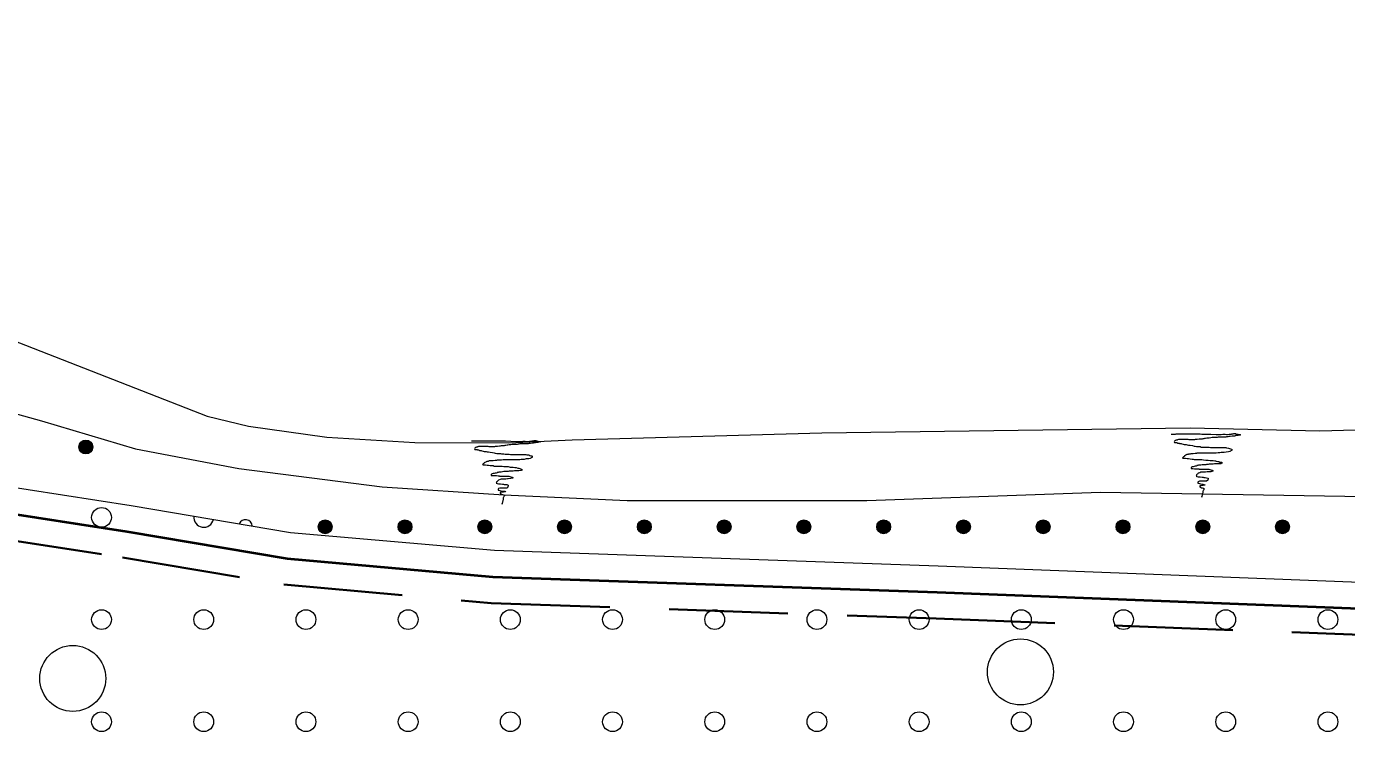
# Model space of a CAD drawing. Extents: x 640104 to 640970, y 6442278 to 6442689.
# Drawn here: x 640767.43 to 640807.48, y 6442579.32 to 6442600.72 of the extents above; entities that cross this region are included whole.
import ezdxf

# ---------------------------------------------------------------- set-up
doc = ezdxf.new("R2010")
doc.units = 0
doc.header["$LTSCALE"] = 1.2
doc.linetypes.add('MEDIUM_DASHED', pattern=[4.5, 3, -1.5])
for name, color, linetype, lineweight in [('31', 7, 'Continuous', 13), ('35', 7, 'Continuous', 35), ('40', 7, 'Continuous', 13), ('43', 7, 'Continuous', 13), ('45', 7, 'Continuous', 13), ('47', 7, 'Continuous', 13)]:
    doc.layers.add(name, color=color, linetype=linetype, lineweight=lineweight)

msp = doc.modelspace()

# ---------------------------------------------------------------- hatches: boundary and pattern name
at = {"layer": '45'}
for points in [[(640769.445, 6442587.955, 1), (640769.025, 6442587.955, 1)], [(640776.705, 6442585.535, 1), (640776.285, 6442585.535, 1)], [(640779.125, 6442585.535, 1), (640778.705, 6442585.535, 1)], [(640781.545, 6442585.535, 1), (640781.125, 6442585.535, 1)], [(640783.965, 6442585.535, 1), (640783.545, 6442585.535, 1)], [(640786.385, 6442585.535, 1), (640785.965, 6442585.535, 1)], [(640788.805, 6442585.535, 1), (640788.385, 6442585.535, 1)], [(640791.225, 6442585.535, 1), (640790.805, 6442585.535, 1)], [(640793.645, 6442585.535, 1), (640793.225, 6442585.535, 1)], [(640796.065, 6442585.535, 1), (640795.645, 6442585.535, 1)], [(640798.485, 6442585.535, 1), (640798.065, 6442585.535, 1)], [(640800.905, 6442585.535, 1), (640800.485, 6442585.535, 1)], [(640803.325, 6442585.535, 1), (640802.905, 6442585.535, 1)], [(640805.745, 6442585.535, 1), (640805.325, 6442585.535, 1)]]:
    msp.add_hatch(color=256, dxfattribs=at).paths.add_polyline_path(points)

# ---------------------------------------------------------------- linework, layer by layer
at = {"layer": '31'}
for points in [[(640727.55, 6442600.72), (640732.4, 6442598.29), (640736.82, 6442596.66), (640745.67, 6442594.74), (640752.68, 6442593.03), (640760.54, 6442591.04), (640764.83, 6442589.6), (640767.89, 6442588.75), (640770.74, 6442587.9), (640773.88, 6442587.3), (640778.22, 6442586.75), (640781.91, 6442586.5), (640785.65, 6442586.33), (640792.92, 6442586.33), (640800.01, 6442586.58), (640808.04, 6442586.45)], [(640740.86, 6442598.3), (640743.23, 6442597.83), (640745.63, 6442597.37), (640747.79, 6442596.94), (640753.8, 6442595.69), (640758.29, 6442594.7), (640760.67, 6442593.94), (640762.23, 6442593.31), (640766.99, 6442591.21), (640772.91, 6442588.89), (640774.17, 6442588.59), (640776.54, 6442588.25), (640779.21, 6442588.09), (640782.07, 6442588.08), (640783.99, 6442588.17), (640791.56, 6442588.39), (640802.73, 6442588.54), (640806.67, 6442588.45), (640812.06, 6442588.6)], [(640736.82, 6442596.66), (640741.57, 6442594.97), (640751.78, 6442590.9), (640760.57, 6442587.97), (640766.43, 6442586.83), (640770.61, 6442586.18), (640775.44, 6442585.36), (640781.63, 6442584.82), (640795.09, 6442584.35), (640814.42, 6442583.6)]]:
    msp.add_lwpolyline(points, dxfattribs=at)
at = {"layer": '35', "lineweight": 40}
msp.add_lwpolyline([(640736.55, 6442595.91), (640741.29, 6442594.22), (640751.5, 6442590.15), (640760.36, 6442587.19), (640766.29, 6442586.04), (640770.48, 6442585.39), (640775.34, 6442584.57), (640781.58, 6442584.02), (640795.06, 6442583.55), (640814.39, 6442582.8)], dxfattribs=at)
at = {"layer": '35', "linetype": 'MEDIUM_DASHED'}
msp.add_lwpolyline([(640758.17, 6442587.08), (640760.16, 6442586.42), (640766.15, 6442585.25), (640770.35, 6442584.6), (640775.24, 6442583.78), (640781.53, 6442583.22), (640795.03, 6442582.75), (640814.36, 6442582)], dxfattribs=at)
at = {"layer": '40'}
for points in [[(640780.93, 6442588.14), (640780.96, 6442588.14), (640781.01, 6442588.14), (640781.06, 6442588.14), (640781.08, 6442588.14), (640781.13, 6442588.14), (640781.21, 6442588.14), (640781.37, 6442588.14), (640781.46, 6442588.14), (640781.48, 6442588.14), (640781.5, 6442588.14), (640781.53, 6442588.14), (640781.57, 6442588.14), (640781.63, 6442588.14), (640781.67, 6442588.14), (640781.7, 6442588.14), (640781.74, 6442588.14), (640781.78, 6442588.14), (640781.81, 6442588.14), (640781.86, 6442588.14), (640781.88, 6442588.14), (640781.92, 6442588.14), (640781.96, 6442588.14), (640782.13, 6442588.13), (640782.29, 6442588.12), (640782.34, 6442588.12), (640782.37, 6442588.12), (640782.38, 6442588.12), (640782.41, 6442588.12), (640782.44, 6442588.12), (640782.49, 6442588.13), (640782.52, 6442588.13), (640782.53, 6442588.13), (640782.55, 6442588.13), (640782.56, 6442588.13), (640782.6, 6442588.12), (640782.62, 6442588.12), (640782.64, 6442588.12), (640782.69, 6442588.13), (640782.72, 6442588.13), (640782.76, 6442588.14), (640782.77, 6442588.14), (640782.81, 6442588.14), (640782.83, 6442588.15), (640782.85, 6442588.15), (640782.88, 6442588.15), (640782.89, 6442588.14), (640782.91, 6442588.14), (640782.94, 6442588.13), (640782.95, 6442588.13)], [(640782.95, 6442588.13), (640782.98, 6442588.12), (640783, 6442588.12), (640783.02, 6442588.12), (640783.03, 6442588.11), (640783.02, 6442588.11), (640783.03, 6442588.11), (640783.01, 6442588.11), (640782.98, 6442588.1), (640782.95, 6442588.09), (640782.94, 6442588.09), (640782.91, 6442588.09), (640782.89, 6442588.09), (640782.88, 6442588.09), (640782.86, 6442588.08), (640782.83, 6442588.08), (640782.8, 6442588.07), (640782.78, 6442588.07), (640782.72, 6442588.06), (640782.7, 6442588.06), (640782.68, 6442588.06), (640782.65, 6442588.05), (640782.63, 6442588.05), (640782.61, 6442588.05), (640782.58, 6442588.05), (640782.56, 6442588.05), (640782.51, 6442588.05), (640782.48, 6442588.05), (640782.44, 6442588.05), (640782.4, 6442588.05), (640782.37, 6442588.04), (640782.35, 6442588.04), (640782.32, 6442588.03), (640782.29, 6442588.03), (640782.2, 6442588.03), (640782.19, 6442588.03), (640782.17, 6442588.03), (640782.13, 6442588.02), (640782.08, 6442588.02), (640782.04, 6442588.01), (640782.01, 6442588.01), (640781.97, 6442588), (640781.94, 6442588), (640781.92, 6442587.99), (640781.89, 6442587.99), (640781.87, 6442587.99), (640781.86, 6442587.99), (640781.83, 6442587.99), (640781.8, 6442587.98), (640781.78, 6442587.98), (640781.72, 6442587.97), (640781.69, 6442587.97)], [(640802.16, 6442588.34), (640802.19, 6442588.34), (640802.24, 6442588.34), (640802.29, 6442588.34), (640802.31, 6442588.35), (640802.36, 6442588.35), (640802.44, 6442588.35), (640802.6, 6442588.35), (640802.69, 6442588.35), (640802.71, 6442588.35), (640802.73, 6442588.35), (640802.76, 6442588.35), (640802.8, 6442588.35), (640802.86, 6442588.35), (640802.9, 6442588.35), (640802.93, 6442588.35), (640802.97, 6442588.35), (640803.01, 6442588.35), (640803.04, 6442588.35), (640803.09, 6442588.34), (640803.11, 6442588.34), (640803.15, 6442588.34), (640803.19, 6442588.34), (640803.36, 6442588.34), (640803.52, 6442588.33), (640803.57, 6442588.33), (640803.6, 6442588.33), (640803.61, 6442588.33), (640803.64, 6442588.33), (640803.67, 6442588.33), (640803.72, 6442588.34), (640803.75, 6442588.34), (640803.76, 6442588.34), (640803.78, 6442588.34), (640803.79, 6442588.34), (640803.83, 6442588.33), (640803.85, 6442588.33), (640803.87, 6442588.33), (640803.92, 6442588.34), (640803.95, 6442588.34), (640803.99, 6442588.34), (640804, 6442588.35), (640804.04, 6442588.35), (640804.06, 6442588.36), (640804.08, 6442588.36), (640804.11, 6442588.36), (640804.12, 6442588.35), (640804.14, 6442588.34), (640804.17, 6442588.34), (640804.18, 6442588.34)], [(640802.92, 6442588.18), (640802.91, 6442588.18), (640802.88, 6442588.18), (640802.86, 6442588.17), (640802.84, 6442588.17), (640802.82, 6442588.17), (640802.8, 6442588.17), (640802.77, 6442588.17), (640802.75, 6442588.17), (640802.71, 6442588.17), (640802.7, 6442588.17), (640802.67, 6442588.18), (640802.65, 6442588.18), (640802.63, 6442588.18), (640802.61, 6442588.18), (640802.59, 6442588.18), (640802.56, 6442588.18), (640802.53, 6442588.18), (640802.51, 6442588.18), (640802.49, 6442588.18), (640802.46, 6442588.18), (640802.44, 6442588.18), (640802.42, 6442588.18), (640802.4, 6442588.18), (640802.38, 6442588.18), (640802.35, 6442588.17), (640802.34, 6442588.16), (640802.31, 6442588.16), (640802.29, 6442588.15), (640802.28, 6442588.15), (640802.27, 6442588.14), (640802.26, 6442588.13), (640802.25, 6442588.11), (640802.26, 6442588.09), (640802.31, 6442588.09), (640802.34, 6442588.09), (640802.35, 6442588.07), (640802.38, 6442588.07), (640802.4, 6442588.07), (640802.41, 6442588.06), (640802.44, 6442588.06), (640802.46, 6442588.06), (640802.48, 6442588.05), (640802.52, 6442588.04), (640802.55, 6442588.03), (640802.59, 6442588.03), (640802.61, 6442588.03), (640802.64, 6442588.02), (640802.68, 6442588.01), (640802.73, 6442588.01)], [(640804.18, 6442588.34), (640804.21, 6442588.33), (640804.23, 6442588.33), (640804.25, 6442588.33), (640804.26, 6442588.32), (640804.25, 6442588.31), (640804.26, 6442588.32), (640804.24, 6442588.31), (640804.21, 6442588.31), (640804.18, 6442588.3), (640804.17, 6442588.3), (640804.14, 6442588.3), (640804.12, 6442588.3), (640804.11, 6442588.3), (640804.09, 6442588.28), (640804.06, 6442588.28), (640804.03, 6442588.28), (640804.01, 6442588.28), (640803.95, 6442588.27), (640803.93, 6442588.27), (640803.91, 6442588.27), (640803.88, 6442588.26), (640803.86, 6442588.26), (640803.84, 6442588.26), (640803.81, 6442588.25), (640803.79, 6442588.25), (640803.74, 6442588.25), (640803.71, 6442588.25), (640803.67, 6442588.25), (640803.63, 6442588.25), (640803.6, 6442588.25), (640803.58, 6442588.25), (640803.55, 6442588.24), (640803.52, 6442588.24), (640803.43, 6442588.24), (640803.42, 6442588.24), (640803.4, 6442588.24), (640803.36, 6442588.23), (640803.31, 6442588.22), (640803.27, 6442588.22), (640803.24, 6442588.22), (640803.2, 6442588.21), (640803.17, 6442588.21), (640803.15, 6442588.2), (640803.12, 6442588.2), (640803.1, 6442588.19), (640803.09, 6442588.19), (640803.06, 6442588.19), (640803.03, 6442588.19), (640803.01, 6442588.19), (640802.95, 6442588.18), (640802.92, 6442588.18)], [(640781.69, 6442587.97), (640781.68, 6442587.97), (640781.65, 6442587.97), (640781.63, 6442587.96), (640781.61, 6442587.96), (640781.59, 6442587.96), (640781.57, 6442587.96), (640781.54, 6442587.96), (640781.52, 6442587.96), (640781.48, 6442587.96), (640781.47, 6442587.96), (640781.44, 6442587.97), (640781.42, 6442587.97), (640781.4, 6442587.97), (640781.38, 6442587.97), (640781.36, 6442587.97), (640781.33, 6442587.97), (640781.3, 6442587.97), (640781.28, 6442587.97), (640781.26, 6442587.97), (640781.23, 6442587.97), (640781.21, 6442587.97), (640781.19, 6442587.97), (640781.17, 6442587.97), (640781.15, 6442587.97), (640781.12, 6442587.96), (640781.11, 6442587.95), (640781.08, 6442587.95), (640781.06, 6442587.94), (640781.05, 6442587.94), (640781.04, 6442587.93), (640781.03, 6442587.92), (640781.02, 6442587.9), (640781.03, 6442587.88), (640781.08, 6442587.88), (640781.11, 6442587.88), (640781.12, 6442587.87), (640781.15, 6442587.87), (640781.17, 6442587.86), (640781.18, 6442587.85), (640781.21, 6442587.85), (640781.23, 6442587.85), (640781.25, 6442587.84), (640781.29, 6442587.83), (640781.32, 6442587.82), (640781.36, 6442587.82), (640781.38, 6442587.82), (640781.41, 6442587.81), (640781.45, 6442587.81), (640781.5, 6442587.8)], [(640781.5, 6442587.8), (640781.57, 6442587.79), (640781.62, 6442587.78), (640781.65, 6442587.77), (640781.7, 6442587.76), (640781.75, 6442587.76), (640781.78, 6442587.76), (640781.81, 6442587.76), (640781.84, 6442587.75), (640781.88, 6442587.75), (640781.91, 6442587.75), (640781.95, 6442587.74), (640781.99, 6442587.74), (640782.03, 6442587.74), (640782.08, 6442587.74), (640782.12, 6442587.73), (640782.15, 6442587.73), (640782.17, 6442587.73), (640782.2, 6442587.73), (640782.24, 6442587.73), (640782.28, 6442587.73), (640782.33, 6442587.73), (640782.37, 6442587.73), (640782.4, 6442587.73), (640782.44, 6442587.73), (640782.46, 6442587.73), (640782.49, 6442587.73), (640782.52, 6442587.73), (640782.55, 6442587.73), (640782.58, 6442587.73), (640782.61, 6442587.72), (640782.67, 6442587.72), (640782.7, 6442587.7), (640782.73, 6442587.69), (640782.76, 6442587.69), (640782.77, 6442587.68), (640782.77, 6442587.66), (640782.77, 6442587.64), (640782.76, 6442587.64), (640782.74, 6442587.63), (640782.73, 6442587.62), (640782.71, 6442587.61), (640782.67, 6442587.6), (640782.59, 6442587.6), (640782.53, 6442587.58), (640782.49, 6442587.58), (640782.44, 6442587.58), (640782.4, 6442587.57), (640782.35, 6442587.57), (640782.29, 6442587.57), (640782.19, 6442587.57), (640782.11, 6442587.57)], [(640803.34, 6442587.77), (640803.3, 6442587.77), (640803.26, 6442587.77), (640803.22, 6442587.77), (640803.19, 6442587.77), (640803.16, 6442587.77), (640803.12, 6442587.77), (640803.07, 6442587.77), (640802.98, 6442587.77), (640802.94, 6442587.77), (640802.92, 6442587.76), (640802.88, 6442587.76), (640802.82, 6442587.75), (640802.75, 6442587.75), (640802.73, 6442587.74), (640802.7, 6442587.74), (640802.68, 6442587.74), (640802.67, 6442587.73), (640802.65, 6442587.73), (640802.63, 6442587.73), (640802.61, 6442587.72), (640802.6, 6442587.71), (640802.57, 6442587.69), (640802.55, 6442587.68), (640802.55, 6442587.67), (640802.53, 6442587.66), (640802.52, 6442587.65), (640802.51, 6442587.64), (640802.5, 6442587.62), (640802.52, 6442587.62), (640802.53, 6442587.62), (640802.56, 6442587.62), (640802.59, 6442587.62), (640802.64, 6442587.61), (640802.68, 6442587.61), (640802.73, 6442587.6), (640802.79, 6442587.59), (640802.82, 6442587.59), (640802.85, 6442587.58), (640802.88, 6442587.58), (640802.97, 6442587.58), (640803.03, 6442587.58), (640803.09, 6442587.58), (640803.14, 6442587.57), (640803.21, 6442587.56), (640803.28, 6442587.56), (640803.34, 6442587.55), (640803.39, 6442587.55), (640803.43, 6442587.55), (640803.48, 6442587.54)], [(640802.73, 6442588.01), (640802.8, 6442588), (640802.85, 6442587.98), (640802.88, 6442587.98), (640802.93, 6442587.97), (640802.98, 6442587.97), (640803.01, 6442587.97), (640803.04, 6442587.97), (640803.07, 6442587.95), (640803.11, 6442587.95), (640803.14, 6442587.95), (640803.18, 6442587.95), (640803.22, 6442587.95), (640803.26, 6442587.95), (640803.31, 6442587.95), (640803.35, 6442587.94), (640803.38, 6442587.94), (640803.4, 6442587.94), (640803.43, 6442587.94), (640803.47, 6442587.94), (640803.51, 6442587.94), (640803.56, 6442587.94), (640803.6, 6442587.94), (640803.63, 6442587.94), (640803.67, 6442587.94), (640803.69, 6442587.94), (640803.72, 6442587.94), (640803.75, 6442587.94), (640803.78, 6442587.94), (640803.81, 6442587.94), (640803.84, 6442587.93), (640803.9, 6442587.92), (640803.93, 6442587.91), (640803.96, 6442587.9), (640803.99, 6442587.89), (640804, 6442587.89), (640804, 6442587.87), (640804, 6442587.85), (640803.99, 6442587.85), (640803.97, 6442587.84), (640803.96, 6442587.83), (640803.94, 6442587.82), (640803.9, 6442587.81), (640803.82, 6442587.8), (640803.76, 6442587.79), (640803.72, 6442587.79), (640803.67, 6442587.79), (640803.63, 6442587.78), (640803.58, 6442587.78), (640803.52, 6442587.77), (640803.42, 6442587.77), (640803.34, 6442587.77)], [(640782.11, 6442587.57), (640782.07, 6442587.57), (640782.03, 6442587.57), (640781.99, 6442587.57), (640781.96, 6442587.57), (640781.93, 6442587.57), (640781.89, 6442587.57), (640781.84, 6442587.56), (640781.75, 6442587.56), (640781.71, 6442587.56), (640781.69, 6442587.55), (640781.65, 6442587.55), (640781.59, 6442587.54), (640781.52, 6442587.54), (640781.5, 6442587.54), (640781.47, 6442587.54), (640781.45, 6442587.53), (640781.44, 6442587.52), (640781.42, 6442587.52), (640781.4, 6442587.52), (640781.38, 6442587.51), (640781.37, 6442587.5), (640781.34, 6442587.48), (640781.32, 6442587.47), (640781.32, 6442587.46), (640781.3, 6442587.45), (640781.29, 6442587.44), (640781.28, 6442587.43), (640781.27, 6442587.42), (640781.29, 6442587.41), (640781.3, 6442587.41), (640781.33, 6442587.41), (640781.36, 6442587.41), (640781.41, 6442587.4), (640781.45, 6442587.4), (640781.5, 6442587.39), (640781.56, 6442587.39), (640781.59, 6442587.39), (640781.62, 6442587.37), (640781.65, 6442587.37), (640781.74, 6442587.37), (640781.8, 6442587.37), (640781.86, 6442587.37), (640781.91, 6442587.36), (640781.98, 6442587.36), (640782.05, 6442587.36), (640782.11, 6442587.34), (640782.16, 6442587.34), (640782.2, 6442587.34), (640782.25, 6442587.33)], [(640782.25, 6442587.33), (640782.27, 6442587.33), (640782.29, 6442587.33), (640782.34, 6442587.31), (640782.37, 6442587.31), (640782.4, 6442587.3), (640782.42, 6442587.29), (640782.45, 6442587.28), (640782.46, 6442587.28), (640782.47, 6442587.25), (640782.46, 6442587.25), (640782.44, 6442587.24), (640782.43, 6442587.24), (640782.37, 6442587.23), (640782.34, 6442587.23), (640782.32, 6442587.23), (640782.28, 6442587.23), (640782.24, 6442587.23), (640782.2, 6442587.22), (640782.17, 6442587.22), (640782.15, 6442587.22), (640782.08, 6442587.22), (640782.05, 6442587.21), (640782.03, 6442587.21), (640782, 6442587.21), (640781.98, 6442587.21), (640781.95, 6442587.21), (640781.91, 6442587.21), (640781.87, 6442587.2), (640781.83, 6442587.19), (640781.8, 6442587.19), (640781.78, 6442587.19), (640781.76, 6442587.19), (640781.74, 6442587.18), (640781.71, 6442587.18), (640781.71, 6442587.17), (640781.68, 6442587.16), (640781.66, 6442587.16), (640781.65, 6442587.16), (640781.62, 6442587.15), (640781.59, 6442587.15), (640781.56, 6442587.14), (640781.54, 6442587.13), (640781.53, 6442587.12), (640781.53, 6442587.09), (640781.54, 6442587.09), (640781.58, 6442587.09), (640781.63, 6442587.09), (640781.67, 6442587.09), (640781.69, 6442587.09), (640781.74, 6442587.08), (640781.77, 6442587.08)], [(640803.48, 6442587.54), (640803.5, 6442587.54), (640803.52, 6442587.53), (640803.57, 6442587.52), (640803.6, 6442587.52), (640803.63, 6442587.5), (640803.65, 6442587.5), (640803.68, 6442587.49), (640803.69, 6442587.49), (640803.7, 6442587.46), (640803.69, 6442587.46), (640803.67, 6442587.45), (640803.66, 6442587.44), (640803.6, 6442587.44), (640803.57, 6442587.44), (640803.55, 6442587.44), (640803.51, 6442587.44), (640803.47, 6442587.44), (640803.43, 6442587.43), (640803.4, 6442587.43), (640803.38, 6442587.43), (640803.31, 6442587.43), (640803.28, 6442587.42), (640803.26, 6442587.42), (640803.23, 6442587.42), (640803.21, 6442587.41), (640803.18, 6442587.41), (640803.14, 6442587.41), (640803.1, 6442587.41), (640803.06, 6442587.4), (640803.03, 6442587.4), (640803.01, 6442587.4), (640802.99, 6442587.4), (640802.97, 6442587.39), (640802.94, 6442587.39), (640802.94, 6442587.38), (640802.91, 6442587.37), (640802.89, 6442587.37), (640802.88, 6442587.37), (640802.85, 6442587.36), (640802.82, 6442587.35), (640802.79, 6442587.35), (640802.77, 6442587.34), (640802.76, 6442587.32), (640802.76, 6442587.3), (640802.77, 6442587.3), (640802.81, 6442587.3), (640802.86, 6442587.29), (640802.9, 6442587.29), (640802.92, 6442587.29), (640802.97, 6442587.29), (640803, 6442587.29)], [(640803, 6442587.29), (640803.01, 6442587.28), (640803.03, 6442587.28), (640803.06, 6442587.28), (640803.1, 6442587.28), (640803.12, 6442587.28), (640803.17, 6442587.28), (640803.21, 6442587.28), (640803.23, 6442587.28), (640803.25, 6442587.28), (640803.27, 6442587.28), (640803.3, 6442587.28), (640803.33, 6442587.27), (640803.36, 6442587.26), (640803.38, 6442587.25), (640803.4, 6442587.25), (640803.42, 6442587.24), (640803.42, 6442587.22), (640803.36, 6442587.2), (640803.28, 6442587.2), (640803.25, 6442587.2), (640803.2, 6442587.19), (640803.17, 6442587.19), (640803.13, 6442587.19), (640803.1, 6442587.19), (640803.06, 6442587.19), (640803.03, 6442587.17), (640802.98, 6442587.16), (640802.97, 6442587.14), (640802.95, 6442587.13), (640802.94, 6442587.12), (640802.92, 6442587.11), (640802.92, 6442587.09), (640802.91, 6442587.07), (640802.92, 6442587.07), (640802.94, 6442587.06), (640802.98, 6442587.05), (640803.04, 6442587.05), (640803.1, 6442587.04), (640803.13, 6442587.04), (640803.15, 6442587.03), (640803.19, 6442587.03), (640803.23, 6442587.02), (640803.28, 6442587.01), (640803.28, 6442586.98), (640803.27, 6442586.96), (640803.27, 6442586.95), (640803.23, 6442586.92), (640803.21, 6442586.92), (640803.18, 6442586.92), (640803.14, 6442586.92), (640803.1, 6442586.92), (640803.06, 6442586.92), (640803.02, 6442586.92), (640802.98, 6442586.9), (640802.97, 6442586.89), (640802.97, 6442586.87), (640802.97, 6442586.86), (640802.99, 6442586.86), (640803.05, 6442586.84), (640803.09, 6442586.83), (640803.12, 6442586.83), (640803.15, 6442586.82), (640803.18, 6442586.81), (640803.19, 6442586.8), (640803.18, 6442586.8), (640803.15, 6442586.8), (640803.12, 6442586.79), (640803.07, 6442586.78), (640803.05, 6442586.78), (640803.03, 6442586.78), (640803.03, 6442586.75), (640803.04, 6442586.74), (640803.06, 6442586.74), (640803.07, 6442586.72), (640803.1, 6442586.72), (640803.13, 6442586.71), (640803.15, 6442586.71), (640803.16, 6442586.68), (640803.15, 6442586.67), (640803.14, 6442586.65), (640803.13, 6442586.63), (640803.12, 6442586.62), (640803.12, 6442586.6), (640803.12, 6442586.57), (640803.12, 6442586.56), (640803.11, 6442586.54), (640803.11, 6442586.51), (640803.1, 6442586.5), (640803.1, 6442586.48), (640803.09, 6442586.46), (640803.09, 6442586.44), (640803.09, 6442586.43), (640803.09, 6442586.45)], [(640781.77, 6442587.08), (640781.78, 6442587.07), (640781.8, 6442587.07), (640781.83, 6442587.07), (640781.87, 6442587.07), (640781.89, 6442587.07), (640781.94, 6442587.07), (640781.98, 6442587.07), (640782, 6442587.07), (640782.02, 6442587.07), (640782.04, 6442587.07), (640782.07, 6442587.07), (640782.1, 6442587.06), (640782.13, 6442587.05), (640782.15, 6442587.04), (640782.17, 6442587.04), (640782.19, 6442587.03), (640782.19, 6442587.01), (640782.13, 6442587), (640782.05, 6442586.99), (640782.02, 6442586.99), (640781.97, 6442586.98), (640781.94, 6442586.98), (640781.9, 6442586.98), (640781.87, 6442586.98), (640781.83, 6442586.98), (640781.8, 6442586.97), (640781.75, 6442586.95), (640781.74, 6442586.94), (640781.72, 6442586.92), (640781.71, 6442586.91), (640781.69, 6442586.9), (640781.69, 6442586.88), (640781.68, 6442586.86), (640781.69, 6442586.86), (640781.71, 6442586.85), (640781.75, 6442586.84), (640781.81, 6442586.84), (640781.87, 6442586.83), (640781.9, 6442586.83), (640781.92, 6442586.82), (640781.96, 6442586.82), (640782, 6442586.82), (640782.05, 6442586.8), (640782.05, 6442586.77), (640782.04, 6442586.76), (640782.04, 6442586.74), (640782, 6442586.71), (640781.98, 6442586.71), (640781.95, 6442586.71), (640781.91, 6442586.71), (640781.87, 6442586.71), (640781.83, 6442586.71), (640781.79, 6442586.71), (640781.75, 6442586.7), (640781.74, 6442586.68), (640781.74, 6442586.67), (640781.74, 6442586.65), (640781.76, 6442586.65), (640781.82, 6442586.63), (640781.86, 6442586.62), (640781.89, 6442586.62), (640781.92, 6442586.61), (640781.95, 6442586.61), (640781.96, 6442586.59), (640781.95, 6442586.59), (640781.92, 6442586.59), (640781.89, 6442586.58), (640781.84, 6442586.58), (640781.82, 6442586.58), (640781.8, 6442586.57), (640781.8, 6442586.55), (640781.81, 6442586.53), (640781.83, 6442586.53), (640781.84, 6442586.52), (640781.87, 6442586.51), (640781.9, 6442586.5), (640781.92, 6442586.5), (640781.93, 6442586.47), (640781.92, 6442586.46), (640781.91, 6442586.44), (640781.9, 6442586.43), (640781.89, 6442586.41), (640781.89, 6442586.39), (640781.89, 6442586.37), (640781.89, 6442586.35), (640781.88, 6442586.33), (640781.88, 6442586.31), (640781.87, 6442586.29), (640781.87, 6442586.27), (640781.86, 6442586.25), (640781.86, 6442586.23), (640781.86, 6442586.22), (640781.86, 6442586.24)]]:
    msp.add_lwpolyline(points, dxfattribs=at)
at = {"layer": '43'}
for centre in [(640769.711, 6442585.818), (640769.711, 6442582.718), (640772.811, 6442582.718), (640775.911, 6442582.718), (640779.011, 6442582.718), (640782.111, 6442582.718), (640785.211, 6442582.718), (640788.311, 6442582.718), (640791.411, 6442582.718), (640794.511, 6442582.718), (640797.611, 6442582.718), (640800.711, 6442582.718), (640803.811, 6442582.718), (640806.911, 6442582.718), (640769.711, 6442579.618), (640772.811, 6442579.618), (640775.911, 6442579.618), (640779.011, 6442579.618), (640782.111, 6442579.618), (640785.211, 6442579.618), (640788.311, 6442579.618), (640791.411, 6442579.618), (640794.511, 6442579.618), (640797.611, 6442579.618), (640800.711, 6442579.618), (640803.811, 6442579.618), (640806.911, 6442579.618)]:
    msp.add_circle(centre, 0.3, dxfattribs=at)
msp.add_arc((640772.811, 6442585.818), 0.3, 172.5772, 348.2894, dxfattribs=at)
at = {"layer": '45'}
for centre in [(640769.235, 6442587.955), (640776.495, 6442585.535), (640778.915, 6442585.535), (640781.335, 6442585.535), (640783.755, 6442585.535), (640786.175, 6442585.535), (640788.595, 6442585.535), (640791.015, 6442585.535), (640793.435, 6442585.535), (640795.855, 6442585.535), (640798.275, 6442585.535), (640800.695, 6442585.535), (640803.115, 6442585.535), (640805.535, 6442585.535)]:
    msp.add_circle(centre, 0.21, dxfattribs=at)
msp.add_arc((640774.075, 6442585.535), 0.21, 6.3609, 154.5058, dxfattribs=at)
at = {"layer": '47'}
for centre in [(640797.585, 6442581.129), (640768.838, 6442580.932)]:
    msp.add_circle(centre, 1, dxfattribs=at)

doc.saveas('drawing.dxf')
